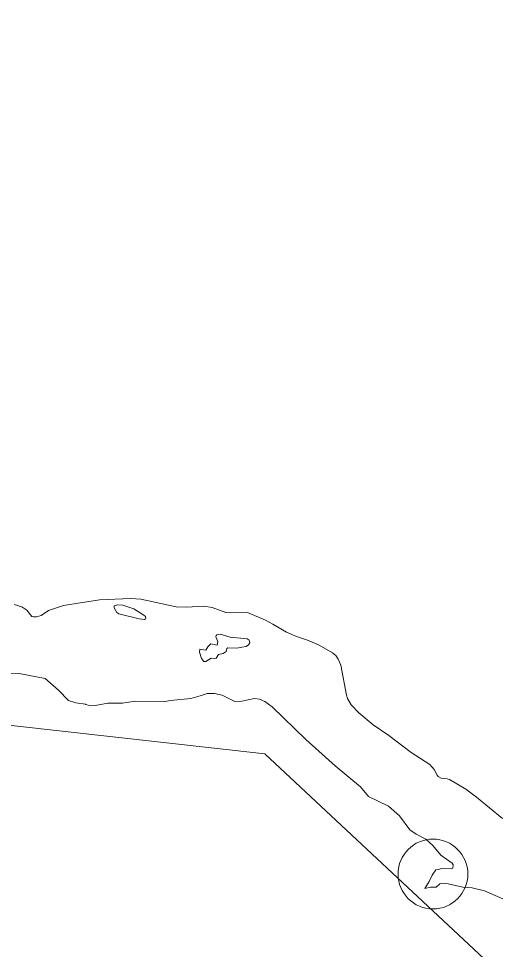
# Model space of a CAD drawing. Extents: x -1643653 to 4543381, y 1624270 to 13878484.
# Drawn here: x 811599 to 812282, y 9011368 to 9012702 of the extents above; entities that cross this region are included whole.
import ezdxf

# ---------------------------------------------------------------- set-up
doc = ezdxf.new("R2010")
doc.units = 0
doc.header["$LTSCALE"] = 200
doc.header["$PDMODE"] = 32
doc.header["$PDSIZE"] = 100
doc.layers.add('1', color=7, linetype='Continuous', lineweight=13)
doc.layers.add('49', color=7, linetype='Continuous')

msp = doc.modelspace()

# ---------------------------------------------------------------- linework, layer by layer
at = {"layer": '1'}
for points in [[(814598.3, 9008896), (813758.5, 9010664.1), (812879.6, 9010781.5), (811952.2, 9011648.1), (810858.7, 9011770.6), (810494.2, 9012398.9), (808613.3, 9013370.5), (807126, 9013554.3), (805831.2, 9014683.5)], [(811631.9, 9011846.7), (811642.3, 9011853.5), (811663.8, 9011860.8), (811715.4, 9011869.1), (811759.4, 9011871.1), (811774.4, 9011869.9), (811824.9, 9011859), (811839.3, 9011858.4), (811864.8, 9011860.1), (811876.5, 9011858.1), (811896.2, 9011850.8), (811902.6, 9011850.3), (811927.1, 9011851), (811953.2, 9011839.7), (811963.3, 9011834)], [(811963.3, 9011834), (811953.2, 9011839.7), (811927.1, 9011851), (811902.6, 9011850.3), (811896.2, 9011850.8), (811876.5, 9011858.1), (811864.8, 9011860.1), (811839.3, 9011858.4), (811824.9, 9011859), (811774.4, 9011869.9), (811759.4, 9011871.1), (811715.4, 9011869.1), (811663.8, 9011860.8), (811642.3, 9011853.5), (811631.9, 9011846.7)], [(811593.2, 9011862.4), (811603.9, 9011859.1), (811611.1, 9011854.4), (811618.4, 9011845.3), (811620.6, 9011844.4), (811625.1, 9011844.4), (811631.9, 9011846.7)], [(811631.9, 9011846.7), (811625.1, 9011844.4), (811620.6, 9011844.4), (811618.4, 9011845.3), (811611.1, 9011854.4), (811603.9, 9011859.1), (811593.2, 9011862.4)], [(811963.3, 9011834), (811982.9, 9011822.8), (811997.6, 9011816.4), (812013.4, 9011811.2)], [(812013.4, 9011811.2), (811997.6, 9011816.4), (811982.9, 9011822.8), (811963.3, 9011834)], [(812013.4, 9011811.2), (812013.4, 9011811.2), (812029.8, 9011804.1), (812049.2, 9011793.1), (812054, 9011789.1), (812057.3, 9011784), (812060.7, 9011775.5), (812069, 9011732.5), (812070.6, 9011727.5), (812075.9, 9011718.3), (812086.6, 9011706.9), (812107.2, 9011690), (812129.9, 9011674.7), (812161.5, 9011650.2), (812188.3, 9011632.9), (812194.5, 9011625.9), (812198.7, 9011617.7), (812200.6, 9011615.7), (812204.6, 9011613.4), (812213.4, 9011612.6), (812216.4, 9011611.6), (812240.1, 9011597.8), (812255.3, 9011586.2), (812292.5, 9011555.6)], [(812292.5, 9011555.6), (812255.3, 9011586.2), (812240.1, 9011597.8), (812216.4, 9011611.6), (812213.4, 9011612.6), (812204.6, 9011613.4), (812200.6, 9011615.7), (812198.7, 9011617.7), (812194.5, 9011625.9), (812188.3, 9011632.9), (812161.5, 9011650.2), (812129.9, 9011674.7), (812107.2, 9011690), (812086.6, 9011706.9), (812075.9, 9011718.3), (812070.6, 9011727.5), (812069, 9011732.5), (812060.7, 9011775.5), (812057.3, 9011784), (812054, 9011789.1), (812049.2, 9011793.1), (812029.8, 9011804.1), (812013.4, 9011811.2), (812013.4, 9011811.2)], [(811681.3, 9011721.5), (811670.7, 9011724.8), (811656.6, 9011739.3), (811637.4, 9011756.4), (811600.2, 9011763.6), (811579.3, 9011762.8), (811573.5, 9011762.4), (811562.5, 9011755.8), (811556.9, 9011754.2), (811492.7, 9011750.5), (811465.2, 9011745.7), (811435.4, 9011750.3), (811424.8, 9011753.1)], [(811859.3, 9011731.6), (811846, 9011727.5), (811816.7, 9011724.8), (811808.7, 9011723.3)], [(812011, 9011669), (811962.5, 9011715.5), (811952, 9011723.5), (811944.3, 9011726.8), (811937.4, 9011727.6), (811919.3, 9011723.7), (811908.9, 9011723.3), (811890.8, 9011732.2), (811880.1, 9011734.7), (811869.6, 9011734.8), (811859.3, 9011731.6)], [(811695.8, 9011719.1), (811695.1, 9011719.3), (811681.3, 9011721.5)], [(811808.7, 9011723.3), (811766.2, 9011723.7), (811748.3, 9011721), (811727.3, 9011721.1), (811708.8, 9011717.6), (811702.5, 9011717.2), (811695.8, 9011719.1)], [(812100.8, 9011587.1), (812089.3, 9011601), (812052.8, 9011631.1), (812011, 9011669)], [(812200.6, 9011482.8), (812205.8, 9011484), (812219.1, 9011483.4), (812221.5, 9011484.7), (812221.9, 9011489.1), (812220.2, 9011491.6), (812204, 9011503.1), (812192.8, 9011516.9), (812182.7, 9011526), (812168.8, 9011533), (812159.8, 9011539.2), (812144.9, 9011559.3), (812129, 9011573.4), (812100.8, 9011587.1)], [(812181.3, 9011455.4), (812187.5, 9011465.3), (812191.6, 9011474.3), (812192.9, 9011476.1)], [(812192.9, 9011476.1), (812196.9, 9011481.9), (812200.6, 9011482.8)], [(812350.6, 9011392.6), (812343.5, 9011401.6), (812329.6, 9011416.8), (812316.7, 9011428.1), (812300.7, 9011437.3), (812266.7, 9011452.2), (812249.1, 9011456.2), (812235.9, 9011457.3), (812214.9, 9011462.1), (812205.2, 9011463.1), (812202.6, 9011462), (812197.3, 9011457.3), (812189.5, 9011457.3), (812181.3, 9011455.4)]]:
    msp.add_lwpolyline(points, dxfattribs=at)
for points in [[(811742.8, 9011848.9), (811772.2, 9011841.7), (811779.6, 9011841), (811781.2, 9011841.6), (811781.8, 9011842.7), (811781, 9011844.9), (811778.9, 9011847), (811764.3, 9011855.9), (811748.5, 9011861.2), (811740.8, 9011861.9), (811736.4, 9011860.2), (811736, 9011857.5), (811739.9, 9011850.6)], [(811926.9, 9011813), (811902.3, 9011815.6), (811888.2, 9011819.6), (811883.4, 9011818.8), (811882.4, 9011817.9), (811882.1, 9011816), (811884.9, 9011809.1), (811883.9, 9011804.1), (811874.9, 9011805.8), (811870.5, 9011801.7), (811867.4, 9011796.7), (811859, 9011798.5), (811858.7, 9011793.9), (811861.2, 9011784.7), (811864.6, 9011780.8), (811867.6, 9011780.5), (811875.1, 9011785.3), (811880.4, 9011784.7), (811882.4, 9011785.3), (811885.9, 9011790.7), (811892.6, 9011792.3), (811896.6, 9011794.7), (811897.8, 9011799), (811899.3, 9011800.2), (811912.1, 9011799.5), (811919, 9011801.3), (811925.2, 9011802.1), (811928.9, 9011804.3), (811930.5, 9011807.4), (811929.5, 9011811.3)]]:
    msp.add_lwpolyline(points, close=True, dxfattribs=at)
at = {"layer": '1', "lineweight": 25}
msp.add_spline([(814781, 9009175.5), (814787.2, 9009173.4), (814796.9, 9009173.4), (814799.4, 9009172.4), (814805.1, 9009174.5), (814805.6, 9009176.5), (814811.7, 9009179.5), (814811.7, 9009179.5), (814801.5, 9009181), (814790.7, 9009181.5), (814784.1, 9009183.1), (814777.4, 9009185.1), (814778.4, 9009175.5)], degree=3, dxfattribs=at)
at = {"layer": '1'}
msp.add_point((812192.9, 9011476.1), dxfattribs=at)

# ---------------------------------------------------------------- texts
at = {"layer": '49', "width": 0.9}
msp.add_text('R I O   S Ã O   F R A N C I S C O', height=500, rotation=332.036, dxfattribs=at).set_placement((805339.6, 9013807.5))

doc.saveas('drawing.dxf')
